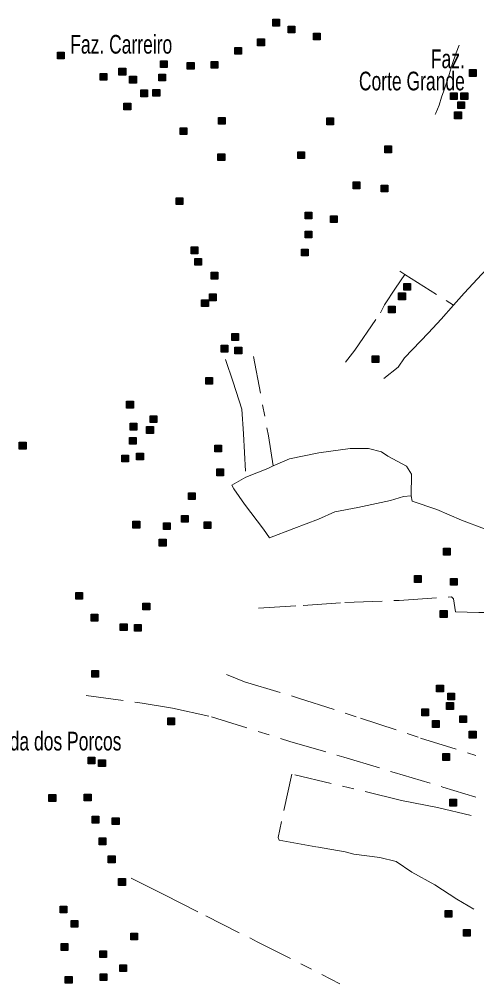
# Model space of a CAD drawing. Extents: x 445.4 to 500, y 8728.7 to 8784.
# Drawn here: x 472.09 to 476.01, y 8728.71 to 8736.97 of the extents above; entities that cross this region are included whole.
import ezdxf
from ezdxf.enums import TextEntityAlignment as Align

# ---------------------------------------------------------------- set-up
doc = ezdxf.new("R2010")
doc.units = 0
doc.header["$LTSCALE"] = 0.064
doc.linetypes.add('DOT_DASHED', pattern=[7.7, 5, -1.2, 0.3, -1.2])
doc.layers.add('2', color=7, linetype='Continuous', lineweight=25)
doc.layers.add('22', color=7, linetype='DOT_DASHED', lineweight=13)
doc.layers.add('61', color=7, linetype='Continuous')

msp = doc.modelspace()

# ---------------------------------------------------------------- hatches: boundary and pattern name
at = {"layer": '2'}
for points in [[(474.2592, 8736.9697), (474.3172, 8736.9697), (474.3172, 8736.9117), (474.2592, 8736.9117)], [(474.3904, 8736.9108), (474.4484, 8736.9108), (474.4484, 8736.8528), (474.3904, 8736.8528)], [(474.6076, 8736.851), (474.6656, 8736.851), (474.6656, 8736.793), (474.6076, 8736.793)], [(474.128, 8736.8012), (474.186, 8736.8012), (474.186, 8736.7432), (474.128, 8736.7432)], [(472.4129, 8736.688), (472.4709, 8736.688), (472.4709, 8736.63), (472.4129, 8736.63)], [(473.9328, 8736.7294), (473.9908, 8736.7294), (473.9908, 8736.6714), (473.9328, 8736.6714)], [(473.2954, 8736.6138), (473.3534, 8736.6138), (473.3534, 8736.5558), (473.2954, 8736.5558)], [(473.5261, 8736.6002), (473.5841, 8736.6002), (473.5841, 8736.5422), (473.5261, 8736.5422)], [(473.7298, 8736.6093), (473.7878, 8736.6093), (473.7878, 8736.5513), (473.7298, 8736.5513)], [(472.7795, 8736.5051), (472.8375, 8736.5051), (472.8375, 8736.4471), (472.7795, 8736.4471)], [(472.9408, 8736.5504), (472.9988, 8736.5504), (472.9988, 8736.4924), (472.9408, 8736.4924)], [(473.2818, 8736.5006), (473.3398, 8736.5006), (473.3398, 8736.4426), (473.2818, 8736.4426)], [(475.9425, 8736.5386), (476.0005, 8736.5386), (476.0005, 8736.4806), (475.9425, 8736.4806)], [(473.0315, 8736.4815), (473.0895, 8736.4815), (473.0895, 8736.4235), (473.0315, 8736.4235)], [(473.1279, 8736.3648), (473.1859, 8736.3648), (473.1859, 8736.3068), (473.1279, 8736.3068)], [(473.232, 8736.3693), (473.29, 8736.3693), (473.29, 8736.3113), (473.232, 8736.3113)], [(475.7796, 8736.3394), (475.8376, 8736.3394), (475.8376, 8736.2814), (475.7796, 8736.2814)], [(475.8701, 8736.3394), (475.9281, 8736.3394), (475.9281, 8736.2814), (475.8701, 8736.2814)], [(472.9831, 8736.2516), (473.0411, 8736.2516), (473.0411, 8736.1936), (472.9831, 8736.1936)], [(475.8429, 8736.2624), (475.9009, 8736.2624), (475.9009, 8736.2044), (475.8429, 8736.2044)], [(475.8158, 8736.1764), (475.8738, 8736.1764), (475.8738, 8736.1184), (475.8158, 8736.1184)], [(473.7931, 8736.1294), (473.8511, 8736.1294), (473.8511, 8736.0714), (473.7931, 8736.0714)], [(474.7207, 8736.1248), (474.7787, 8736.1248), (474.7787, 8736.0668), (474.7207, 8736.0668)], [(473.4637, 8736.0403), (473.5217, 8736.0403), (473.5217, 8735.9823), (473.4637, 8735.9823)], [(475.2185, 8735.8849), (475.2765, 8735.8849), (475.2765, 8735.8269), (475.2185, 8735.8269)], [(473.7886, 8735.817), (473.8466, 8735.817), (473.8466, 8735.759), (473.7886, 8735.759)], [(474.4719, 8735.8351), (474.5299, 8735.8351), (474.5299, 8735.7771), (474.4719, 8735.7771)], [(474.947, 8735.577), (475.005, 8735.577), (475.005, 8735.519), (474.947, 8735.519)], [(475.1868, 8735.5499), (475.2448, 8735.5499), (475.2448, 8735.4919), (475.1868, 8735.4919)], [(473.4311, 8735.4412), (473.4891, 8735.4412), (473.4891, 8735.3832), (473.4311, 8735.3832)], [(474.5352, 8735.319), (474.5932, 8735.319), (474.5932, 8735.261), (474.5352, 8735.261)], [(474.7524, 8735.2873), (474.8104, 8735.2873), (474.8104, 8735.2293), (474.7524, 8735.2293)], [(474.5352, 8735.156), (474.5932, 8735.156), (474.5932, 8735.098), (474.5352, 8735.098)], [(473.5578, 8735.0201), (473.6158, 8735.0201), (473.6158, 8734.9621), (473.5578, 8734.9621)], [(474.5035, 8735.002), (474.5615, 8735.002), (474.5615, 8734.944), (474.5035, 8734.944)], [(473.5895, 8734.9205), (473.6475, 8734.9205), (473.6475, 8734.8625), (473.5895, 8734.8625)], [(473.7298, 8734.8028), (473.7878, 8734.8028), (473.7878, 8734.7448), (473.7298, 8734.7448)], [(475.3814, 8734.7077), (475.4394, 8734.7077), (475.4394, 8734.6497), (475.3814, 8734.6497)], [(473.7162, 8734.6172), (473.7742, 8734.6172), (473.7742, 8734.5592), (473.7162, 8734.5592)], [(475.3361, 8734.6263), (475.3941, 8734.6263), (475.3941, 8734.5683), (475.3361, 8734.5683)], [(473.6483, 8734.5674), (473.7063, 8734.5674), (473.7063, 8734.5094), (473.6483, 8734.5094)], [(475.2502, 8734.5131), (475.3082, 8734.5131), (475.3082, 8734.4551), (475.2502, 8734.4551)], [(473.9062, 8734.2776), (473.9642, 8734.2776), (473.9642, 8734.2196), (473.9062, 8734.2196)], [(473.8157, 8734.178), (473.8737, 8734.178), (473.8737, 8734.12), (473.8157, 8734.12)], [(473.9343, 8734.1614), (473.9923, 8734.1614), (473.9923, 8734.1034), (473.9343, 8734.1034)], [(475.1099, 8734.0875), (475.1679, 8734.0875), (475.1679, 8734.0295), (475.1099, 8734.0295)], [(473.6845, 8733.9019), (473.7425, 8733.9019), (473.7425, 8733.8439), (473.6845, 8733.8439)], [(473.0058, 8733.6981), (473.0638, 8733.6981), (473.0638, 8733.6401), (473.0058, 8733.6401)], [(473.2078, 8733.5735), (473.2658, 8733.5735), (473.2658, 8733.5155), (473.2078, 8733.5155)], [(473.0358, 8733.5093), (473.0938, 8733.5093), (473.0938, 8733.4513), (473.0358, 8733.4513)], [(473.1777, 8733.4808), (473.2357, 8733.4808), (473.2357, 8733.4228), (473.1777, 8733.4228)], [(473.0298, 8733.3886), (473.0878, 8733.3886), (473.0878, 8733.3306), (473.0298, 8733.3306)], [(472.0871, 8733.3468), (472.1451, 8733.3468), (472.1451, 8733.2888), (472.0871, 8733.2888)], [(473.7614, 8733.3223), (473.8194, 8733.3223), (473.8194, 8733.2643), (473.7614, 8733.2643)], [(472.965, 8733.2363), (473.023, 8733.2363), (473.023, 8733.1783), (472.965, 8733.1783)], [(473.0917, 8733.2544), (473.1497, 8733.2544), (473.1497, 8733.1964), (473.0917, 8733.1964)], [(473.7795, 8733.1186), (473.8375, 8733.1186), (473.8375, 8733.0606), (473.7795, 8733.0606)], [(473.5352, 8732.9149), (473.5932, 8732.9149), (473.5932, 8732.8569), (473.5352, 8732.8569)], [(473.4764, 8732.7202), (473.5344, 8732.7202), (473.5344, 8732.6622), (473.4764, 8732.6622)], [(473.0601, 8732.6704), (473.1181, 8732.6704), (473.1181, 8732.6124), (473.0601, 8732.6124)], [(473.3225, 8732.6568), (473.3805, 8732.6568), (473.3805, 8732.5988), (473.3225, 8732.5988)], [(473.6709, 8732.6659), (473.7289, 8732.6659), (473.7289, 8732.6079), (473.6709, 8732.6079)], [(473.2863, 8732.5165), (473.3443, 8732.5165), (473.3443, 8732.4585), (473.2863, 8732.4585)], [(475.7208, 8732.4395), (475.7788, 8732.4395), (475.7788, 8732.3815), (475.7208, 8732.3815)], [(475.4721, 8732.2048), (475.5301, 8732.2048), (475.5301, 8732.1468), (475.4721, 8732.1468)], [(475.7796, 8732.1814), (475.8376, 8732.1814), (475.8376, 8732.1234), (475.7796, 8732.1234)], [(472.5713, 8732.061), (472.6293, 8732.061), (472.6293, 8732.003), (472.5713, 8732.003)], [(473.146, 8731.9686), (473.204, 8731.9686), (473.204, 8731.9106), (473.146, 8731.9106)], [(472.7026, 8731.8736), (472.7606, 8731.8736), (472.7606, 8731.8156), (472.7026, 8731.8156)], [(475.6936, 8731.9053), (475.7516, 8731.9053), (475.7516, 8731.8473), (475.6936, 8731.8473)], [(472.9515, 8731.7921), (473.0095, 8731.7921), (473.0095, 8731.7341), (472.9515, 8731.7341)], [(473.0736, 8731.7875), (473.1316, 8731.7875), (473.1316, 8731.7295), (473.0736, 8731.7295)], [(472.7071, 8731.3937), (472.7651, 8731.3937), (472.7651, 8731.3357), (472.7071, 8731.3357)], [(475.6619, 8731.2669), (475.7199, 8731.2669), (475.7199, 8731.2089), (475.6619, 8731.2089)], [(475.757, 8731.199), (475.815, 8731.199), (475.815, 8731.141), (475.757, 8731.141)], [(475.5352, 8731.0632), (475.5932, 8731.0632), (475.5932, 8731.0052), (475.5352, 8731.0052)], [(475.7479, 8731.1175), (475.8059, 8731.1175), (475.8059, 8731.0595), (475.7479, 8731.0595)], [(473.3583, 8730.9858), (473.4163, 8730.9858), (473.4163, 8730.9278), (473.3583, 8730.9278)], [(475.6257, 8730.9635), (475.6837, 8730.9635), (475.6837, 8730.9055), (475.6257, 8730.9055)], [(475.861, 8731.0043), (475.919, 8731.0043), (475.919, 8730.9463), (475.861, 8730.9463)], [(475.942, 8730.8715), (476, 8730.8715), (476, 8730.8135), (475.942, 8730.8135)], [(472.6754, 8730.6512), (472.7334, 8730.6512), (472.7334, 8730.5932), (472.6754, 8730.5932)], [(475.7141, 8730.6809), (475.7721, 8730.6809), (475.7721, 8730.6229), (475.7141, 8730.6229)], [(472.7659, 8730.6285), (472.8239, 8730.6285), (472.8239, 8730.5705), (472.7659, 8730.5705)], [(472.3405, 8730.3297), (472.3985, 8730.3297), (472.3985, 8730.2717), (472.3405, 8730.2717)], [(472.6438, 8730.3342), (472.7018, 8730.3342), (472.7018, 8730.2762), (472.6438, 8730.2762)], [(475.7751, 8730.289), (475.8331, 8730.289), (475.8331, 8730.231), (475.7751, 8730.231)], [(472.7116, 8730.1441), (472.7696, 8730.1441), (472.7696, 8730.0861), (472.7116, 8730.0861)], [(472.8836, 8730.1305), (472.9416, 8730.1305), (472.9416, 8730.0725), (472.8836, 8730.0725)], [(472.7705, 8729.9585), (472.8285, 8729.9585), (472.8285, 8729.9005), (472.7705, 8729.9005)], [(472.849, 8729.8042), (472.907, 8729.8042), (472.907, 8729.7462), (472.849, 8729.7462)], [(472.9379, 8729.6098), (472.9959, 8729.6098), (472.9959, 8729.5518), (472.9379, 8729.5518)], [(472.4356, 8729.3744), (472.4936, 8729.3744), (472.4936, 8729.3164), (472.4356, 8729.3164)], [(475.7343, 8729.3382), (475.7923, 8729.3382), (475.7923, 8729.2802), (475.7343, 8729.2802)], [(472.5306, 8729.2522), (472.5886, 8729.2522), (472.5886, 8729.1942), (472.5306, 8729.1942)], [(475.8927, 8729.1752), (475.9507, 8729.1752), (475.9507, 8729.1172), (475.8927, 8729.1172)], [(473.042, 8729.1435), (473.1, 8729.1435), (473.1, 8729.0855), (473.042, 8729.0855)], [(472.4446, 8729.053), (472.5026, 8729.053), (472.5026, 8728.995), (472.4446, 8728.995)], [(472.7768, 8728.9924), (472.8348, 8728.9924), (472.8348, 8728.9344), (472.7768, 8728.9344)], [(472.9469, 8728.8719), (473.0049, 8728.8719), (473.0049, 8728.8139), (472.9469, 8728.8139)], [(472.4808, 8728.7723), (472.5388, 8728.7723), (472.5388, 8728.7143), (472.4808, 8728.7143)], [(472.7795, 8728.7949), (472.8375, 8728.7949), (472.8375, 8728.7369), (472.7795, 8728.7369)]]:
    msp.add_hatch(color=256, dxfattribs=at).paths.add_polyline_path(points)

# ---------------------------------------------------------------- linework, layer by layer
for points in [[(474.2592, 8736.9697), (474.3172, 8736.9697), (474.3172, 8736.9117), (474.2592, 8736.9117)], [(474.3904, 8736.9108), (474.4484, 8736.9108), (474.4484, 8736.8528), (474.3904, 8736.8528)], [(474.6076, 8736.851), (474.6656, 8736.851), (474.6656, 8736.793), (474.6076, 8736.793)], [(474.128, 8736.8012), (474.186, 8736.8012), (474.186, 8736.7432), (474.128, 8736.7432)], [(472.4129, 8736.688), (472.4709, 8736.688), (472.4709, 8736.63), (472.4129, 8736.63)], [(473.9328, 8736.7294), (473.9908, 8736.7294), (473.9908, 8736.6714), (473.9328, 8736.6714)], [(473.2954, 8736.6138), (473.3534, 8736.6138), (473.3534, 8736.5558), (473.2954, 8736.5558)], [(473.5261, 8736.6002), (473.5841, 8736.6002), (473.5841, 8736.5422), (473.5261, 8736.5422)], [(473.7298, 8736.6093), (473.7878, 8736.6093), (473.7878, 8736.5513), (473.7298, 8736.5513)], [(472.7795, 8736.5051), (472.8375, 8736.5051), (472.8375, 8736.4471), (472.7795, 8736.4471)], [(472.9408, 8736.5504), (472.9988, 8736.5504), (472.9988, 8736.4924), (472.9408, 8736.4924)], [(473.2818, 8736.5006), (473.3398, 8736.5006), (473.3398, 8736.4426), (473.2818, 8736.4426)], [(475.9425, 8736.5386), (476.0005, 8736.5386), (476.0005, 8736.4806), (475.9425, 8736.4806)], [(473.0315, 8736.4815), (473.0895, 8736.4815), (473.0895, 8736.4235), (473.0315, 8736.4235)], [(473.1279, 8736.3648), (473.1859, 8736.3648), (473.1859, 8736.3068), (473.1279, 8736.3068)], [(473.232, 8736.3693), (473.29, 8736.3693), (473.29, 8736.3113), (473.232, 8736.3113)], [(475.7796, 8736.3394), (475.8376, 8736.3394), (475.8376, 8736.2814), (475.7796, 8736.2814)], [(475.8701, 8736.3394), (475.9281, 8736.3394), (475.9281, 8736.2814), (475.8701, 8736.2814)], [(472.9831, 8736.2516), (473.0411, 8736.2516), (473.0411, 8736.1936), (472.9831, 8736.1936)], [(475.8429, 8736.2624), (475.9009, 8736.2624), (475.9009, 8736.2044), (475.8429, 8736.2044)], [(475.8158, 8736.1764), (475.8738, 8736.1764), (475.8738, 8736.1184), (475.8158, 8736.1184)], [(473.7931, 8736.1294), (473.8511, 8736.1294), (473.8511, 8736.0714), (473.7931, 8736.0714)], [(474.7207, 8736.1248), (474.7787, 8736.1248), (474.7787, 8736.0668), (474.7207, 8736.0668)], [(473.4637, 8736.0403), (473.5217, 8736.0403), (473.5217, 8735.9823), (473.4637, 8735.9823)], [(475.2185, 8735.8849), (475.2765, 8735.8849), (475.2765, 8735.8269), (475.2185, 8735.8269)], [(473.7886, 8735.817), (473.8466, 8735.817), (473.8466, 8735.759), (473.7886, 8735.759)], [(474.4719, 8735.8351), (474.5299, 8735.8351), (474.5299, 8735.7771), (474.4719, 8735.7771)], [(474.947, 8735.577), (475.005, 8735.577), (475.005, 8735.519), (474.947, 8735.519)], [(475.1868, 8735.5499), (475.2448, 8735.5499), (475.2448, 8735.4919), (475.1868, 8735.4919)], [(473.4311, 8735.4412), (473.4891, 8735.4412), (473.4891, 8735.3832), (473.4311, 8735.3832)], [(474.5352, 8735.319), (474.5932, 8735.319), (474.5932, 8735.261), (474.5352, 8735.261)], [(474.7524, 8735.2873), (474.8104, 8735.2873), (474.8104, 8735.2293), (474.7524, 8735.2293)], [(474.5352, 8735.156), (474.5932, 8735.156), (474.5932, 8735.098), (474.5352, 8735.098)], [(473.5578, 8735.0201), (473.6158, 8735.0201), (473.6158, 8734.9621), (473.5578, 8734.9621)], [(474.5035, 8735.002), (474.5615, 8735.002), (474.5615, 8734.944), (474.5035, 8734.944)], [(473.5895, 8734.9205), (473.6475, 8734.9205), (473.6475, 8734.8625), (473.5895, 8734.8625)], [(473.7298, 8734.8028), (473.7878, 8734.8028), (473.7878, 8734.7448), (473.7298, 8734.7448)], [(475.3814, 8734.7077), (475.4394, 8734.7077), (475.4394, 8734.6497), (475.3814, 8734.6497)], [(473.7162, 8734.6172), (473.7742, 8734.6172), (473.7742, 8734.5592), (473.7162, 8734.5592)], [(475.3361, 8734.6263), (475.3941, 8734.6263), (475.3941, 8734.5683), (475.3361, 8734.5683)], [(473.6483, 8734.5674), (473.7063, 8734.5674), (473.7063, 8734.5094), (473.6483, 8734.5094)], [(475.2502, 8734.5131), (475.3082, 8734.5131), (475.3082, 8734.4551), (475.2502, 8734.4551)], [(473.9062, 8734.2776), (473.9642, 8734.2776), (473.9642, 8734.2196), (473.9062, 8734.2196)], [(473.8157, 8734.178), (473.8737, 8734.178), (473.8737, 8734.12), (473.8157, 8734.12)], [(473.9343, 8734.1614), (473.9923, 8734.1614), (473.9923, 8734.1034), (473.9343, 8734.1034)], [(475.1099, 8734.0875), (475.1679, 8734.0875), (475.1679, 8734.0295), (475.1099, 8734.0295)], [(473.6845, 8733.9019), (473.7425, 8733.9019), (473.7425, 8733.8439), (473.6845, 8733.8439)], [(473.0058, 8733.6981), (473.0638, 8733.6981), (473.0638, 8733.6401), (473.0058, 8733.6401)], [(473.2078, 8733.5735), (473.2658, 8733.5735), (473.2658, 8733.5155), (473.2078, 8733.5155)], [(473.0358, 8733.5093), (473.0938, 8733.5093), (473.0938, 8733.4513), (473.0358, 8733.4513)], [(473.1777, 8733.4808), (473.2357, 8733.4808), (473.2357, 8733.4228), (473.1777, 8733.4228)], [(473.0298, 8733.3886), (473.0878, 8733.3886), (473.0878, 8733.3306), (473.0298, 8733.3306)], [(472.0871, 8733.3468), (472.1451, 8733.3468), (472.1451, 8733.2888), (472.0871, 8733.2888)], [(473.7614, 8733.3223), (473.8194, 8733.3223), (473.8194, 8733.2643), (473.7614, 8733.2643)], [(472.965, 8733.2363), (473.023, 8733.2363), (473.023, 8733.1783), (472.965, 8733.1783)], [(473.0917, 8733.2544), (473.1497, 8733.2544), (473.1497, 8733.1964), (473.0917, 8733.1964)], [(473.7795, 8733.1186), (473.8375, 8733.1186), (473.8375, 8733.0606), (473.7795, 8733.0606)], [(473.5352, 8732.9149), (473.5932, 8732.9149), (473.5932, 8732.8569), (473.5352, 8732.8569)], [(473.4764, 8732.7202), (473.5344, 8732.7202), (473.5344, 8732.6622), (473.4764, 8732.6622)], [(473.0601, 8732.6704), (473.1181, 8732.6704), (473.1181, 8732.6124), (473.0601, 8732.6124)], [(473.3225, 8732.6568), (473.3805, 8732.6568), (473.3805, 8732.5988), (473.3225, 8732.5988)], [(473.6709, 8732.6659), (473.7289, 8732.6659), (473.7289, 8732.6079), (473.6709, 8732.6079)], [(473.2863, 8732.5165), (473.3443, 8732.5165), (473.3443, 8732.4585), (473.2863, 8732.4585)], [(475.7208, 8732.4395), (475.7788, 8732.4395), (475.7788, 8732.3815), (475.7208, 8732.3815)], [(475.4721, 8732.2048), (475.5301, 8732.2048), (475.5301, 8732.1468), (475.4721, 8732.1468)], [(475.7796, 8732.1814), (475.8376, 8732.1814), (475.8376, 8732.1234), (475.7796, 8732.1234)], [(472.5713, 8732.061), (472.6293, 8732.061), (472.6293, 8732.003), (472.5713, 8732.003)], [(473.146, 8731.9686), (473.204, 8731.9686), (473.204, 8731.9106), (473.146, 8731.9106)], [(472.7026, 8731.8736), (472.7606, 8731.8736), (472.7606, 8731.8156), (472.7026, 8731.8156)], [(475.6936, 8731.9053), (475.7516, 8731.9053), (475.7516, 8731.8473), (475.6936, 8731.8473)], [(472.9515, 8731.7921), (473.0095, 8731.7921), (473.0095, 8731.7341), (472.9515, 8731.7341)], [(473.0736, 8731.7875), (473.1316, 8731.7875), (473.1316, 8731.7295), (473.0736, 8731.7295)], [(472.7071, 8731.3937), (472.7651, 8731.3937), (472.7651, 8731.3357), (472.7071, 8731.3357)], [(475.6619, 8731.2669), (475.7199, 8731.2669), (475.7199, 8731.2089), (475.6619, 8731.2089)], [(475.757, 8731.199), (475.815, 8731.199), (475.815, 8731.141), (475.757, 8731.141)], [(475.5352, 8731.0632), (475.5932, 8731.0632), (475.5932, 8731.0052), (475.5352, 8731.0052)], [(475.7479, 8731.1175), (475.8059, 8731.1175), (475.8059, 8731.0595), (475.7479, 8731.0595)], [(473.3583, 8730.9858), (473.4163, 8730.9858), (473.4163, 8730.9278), (473.3583, 8730.9278)], [(475.6257, 8730.9635), (475.6837, 8730.9635), (475.6837, 8730.9055), (475.6257, 8730.9055)], [(475.861, 8731.0043), (475.919, 8731.0043), (475.919, 8730.9463), (475.861, 8730.9463)], [(475.942, 8730.8715), (476, 8730.8715), (476, 8730.8135), (475.942, 8730.8135)], [(472.6754, 8730.6512), (472.7334, 8730.6512), (472.7334, 8730.5932), (472.6754, 8730.5932)], [(475.7141, 8730.6809), (475.7721, 8730.6809), (475.7721, 8730.6229), (475.7141, 8730.6229)], [(472.7659, 8730.6285), (472.8239, 8730.6285), (472.8239, 8730.5705), (472.7659, 8730.5705)], [(472.3405, 8730.3297), (472.3985, 8730.3297), (472.3985, 8730.2717), (472.3405, 8730.2717)], [(472.6438, 8730.3342), (472.7018, 8730.3342), (472.7018, 8730.2762), (472.6438, 8730.2762)], [(475.7751, 8730.289), (475.8331, 8730.289), (475.8331, 8730.231), (475.7751, 8730.231)], [(472.7116, 8730.1441), (472.7696, 8730.1441), (472.7696, 8730.0861), (472.7116, 8730.0861)], [(472.8836, 8730.1305), (472.9416, 8730.1305), (472.9416, 8730.0725), (472.8836, 8730.0725)], [(472.7705, 8729.9585), (472.8285, 8729.9585), (472.8285, 8729.9005), (472.7705, 8729.9005)], [(472.849, 8729.8042), (472.907, 8729.8042), (472.907, 8729.7462), (472.849, 8729.7462)], [(472.9379, 8729.6098), (472.9959, 8729.6098), (472.9959, 8729.5518), (472.9379, 8729.5518)], [(472.4356, 8729.3744), (472.4936, 8729.3744), (472.4936, 8729.3164), (472.4356, 8729.3164)], [(475.7343, 8729.3382), (475.7923, 8729.3382), (475.7923, 8729.2802), (475.7343, 8729.2802)], [(472.5306, 8729.2522), (472.5886, 8729.2522), (472.5886, 8729.1942), (472.5306, 8729.1942)], [(475.8927, 8729.1752), (475.9507, 8729.1752), (475.9507, 8729.1172), (475.8927, 8729.1172)], [(473.042, 8729.1435), (473.1, 8729.1435), (473.1, 8729.0855), (473.042, 8729.0855)], [(472.4446, 8729.053), (472.5026, 8729.053), (472.5026, 8728.995), (472.4446, 8728.995)], [(472.7768, 8728.9924), (472.8348, 8728.9924), (472.8348, 8728.9344), (472.7768, 8728.9344)], [(472.9469, 8728.8719), (473.0049, 8728.8719), (473.0049, 8728.8139), (472.9469, 8728.8139)], [(472.4808, 8728.7723), (472.5388, 8728.7723), (472.5388, 8728.7143), (472.4808, 8728.7143)], [(472.7795, 8728.7949), (472.8375, 8728.7949), (472.8375, 8728.7369), (472.7795, 8728.7369)]]:
    msp.add_lwpolyline(points, close=True, dxfattribs=at)
at = {"layer": '22'}
for points in [[(475.854, 8736.7492), (475.8294, 8736.6812), (475.7949, 8736.5837), (475.7604, 8736.4676), (475.7247, 8736.3577), (475.705, 8736.3021), (475.6829, 8736.2342), (475.6545, 8736.1662), (475.6508, 8736.1551)], [(474.8806, 8734.0332), (474.9599, 8734.1353), (475.1813, 8734.4554), (475.2144, 8734.5247), (475.3102, 8734.6667), (475.3891, 8734.7849)], [(475.3457, 8734.8124), (475.3891, 8734.7849), (475.8059, 8734.5214)], [(475.8059, 8734.5214), (475.8984, 8734.6238), (476.0504, 8734.7855), (476.0835, 8734.8198), (476.0978, 8734.8346)], [(475.2107, 8733.8933), (475.3333, 8733.9901), (475.3862, 8734.0693), (475.5911, 8734.2838), (475.7001, 8734.4026), (475.8059, 8734.5214)], [(473.8519, 8734.0551), (473.9199, 8733.8623), (473.9946, 8733.6301), (474.0082, 8733.42), (474.0285, 8733.0472)], [(474.093, 8734.0806), (474.2215, 8733.4009), (474.2616, 8733.1438)], [(475.4431, 8732.8869), (475.4532, 8732.8428), (475.6636, 8732.7716), (475.874, 8732.6801), (476.0709, 8732.6056), (476.3084, 8732.5208), (476.3763, 8732.4971), (476.3865, 8732.5276), (476.4035, 8732.531), (476.4442, 8732.5276), (476.4951, 8732.5276), (476.4985, 8732.7445), (476.5053, 8733.0868), (476.5061, 8733.1831), (476.5435, 8733.3831), (476.5774, 8733.5593), (476.6083, 8733.7868)], [(474.2616, 8733.1438), (474.4006, 8733.2049), (474.6534, 8733.2569), (474.9211, 8733.294), (475.0773, 8733.294), (475.1888, 8733.2643), (475.2446, 8733.2272), (475.4045, 8733.1418), (475.4454, 8733.075), (475.4431, 8732.8869)], [(474.0285, 8733.0472), (474.2147, 8733.1232), (474.2616, 8733.1438)], [(474.0285, 8733.0472), (473.9063, 8732.9794), (473.9233, 8732.9489), (474.0149, 8732.8167), (474.1778, 8732.6032), (474.2294, 8732.5297), (474.4399, 8732.6076), (474.6503, 8732.689), (474.7894, 8732.75), (474.9862, 8732.7873), (475.2679, 8732.8483), (475.3786, 8732.8835), (475.4431, 8732.8869)], [(474.1367, 8731.9269), (474.5195, 8731.9494), (474.877, 8731.9752), (475.342, 8731.9924), (475.7899, 8732.0225), (475.8071, 8732.0053), (475.8243, 8731.8935), (476.0224, 8731.8892), (476.1257, 8731.8892), (476.1516, 8731.915), (476.1516, 8731.9924), (476.2334, 8731.9881), (476.3798, 8731.9451), (476.5719, 8731.9031)], [(473.8626, 8731.3579), (474.015, 8731.2947), (474.4792, 8731.1567), (475.0107, 8730.9832), (475.5246, 8730.8134), (475.9987, 8730.6647)], [(472.6598, 8731.1781), (473.1381, 8731.1138), (473.3993, 8731.0709), (473.7321, 8730.9958), (474.4049, 8730.785), (474.8659, 8730.651), (475.2989, 8730.5188), (475.714, 8730.3937), (475.9987, 8730.3079)], [(475.9565, 8730.1505), (475.6695, 8730.2185), (475.3605, 8730.2802), (474.4222, 8730.5046), (474.3331, 8730.0984), (474.3035, 8729.961), (474.3119, 8729.9399), (474.6315, 8729.8807), (474.8791, 8729.8406), (474.952, 8729.8206), (475.1742, 8729.7911), (475.316, 8729.7572), (475.4493, 8729.6664), (475.6461, 8729.5565), (475.8342, 8729.4352), (475.9816, 8729.3493)], [(473.0459, 8729.6151), (473.3309, 8729.4696), (473.686, 8729.2904), (474.1251, 8729.0692), (474.8338, 8728.7098)]]:
    msp.add_lwpolyline(points, dxfattribs=at)

# ---------------------------------------------------------------- texts
at = {"layer": '61', "width": 0.7}
for s, p in [('Faz. Carreiro', (472.5232, 8736.6757)), ('Faz. Queimada dos Porcos', (471.1473, 8730.7075))]:
    msp.add_text(s, height=0.16, dxfattribs=at).set_placement(p)
for s, p in [('              Faz.', (475.9037, 8736.551)), ('Corte Grande', (475.9037, 8736.361))]:
    msp.add_text(s, height=0.16, dxfattribs=at).set_placement(p, align=Align.RIGHT)

doc.saveas('drawing.dxf')
